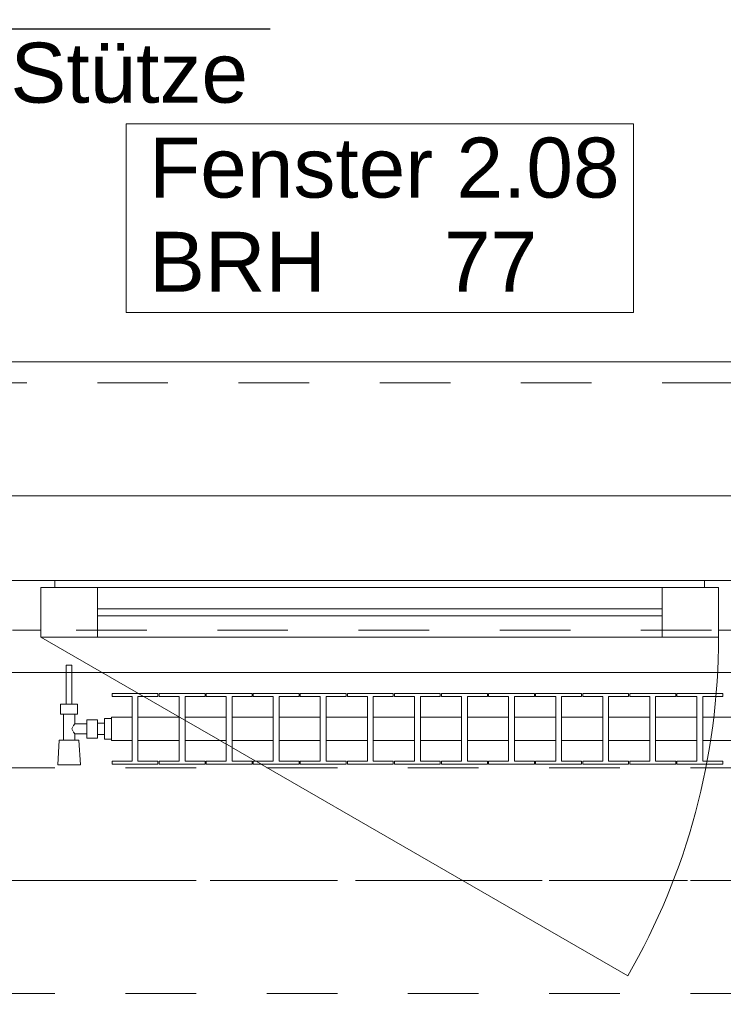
# Model space of a CAD drawing. Header units: metres. Extents: x -4 to 100, y -11 to 17.
# Tile 402 of 656: x 34.23 to 35.227, y 12.975 to 14.37. Entities that reach past the tile are written whole.
import ezdxf

# ---------------------------------------------------------------- set-up
doc = ezdxf.new("R2010")
doc.units = ezdxf.units.M
doc.header["$MEASUREMENT"] = 0
for name, pattern in [('Achse', [0.2, 0.1, -0.05, 0, -0.05]), ('Strichlinie doppelt', [0.546806, 0.264583, -0.105833, 0.070556, -0.105833]), ('Strichlinie eng', [0.115, 0.075, -0.04]), ('Untersicht', [0.1, 0.075, -0.025]), ('Wipeout_Contour', [1, 0, -1])]:
    doc.linetypes.add(name, pattern=pattern)
for name, color, linetype in [('152 - Bemaßung_ Beschriftung.Ausbau', 7, 'Continuous'), ('208 - Marker.Detail', 7, 'Continuous'), ('451 - Universal.Achsen Raster', 7, 'Continuous'), ('603 - Struktur.Bodenplatte_ Decke Roh', 7, 'Continuous'), ('604 - Struktur.Wand Aussen', 7, 'Continuous'), ('608 - Struktur.Träger', 7, 'Continuous'), ('650 - Abdeckung.Fußboden Aufbau', 7, 'Continuous'), ('801 - HKLSE.Heizung_ Klima_ Lüftung', 7, 'Continuous'), ('Neubau_653 - Abdeckung.TB Verkofferung', 7, 'Continuous')]:
    doc.layers.add(name, color=color, linetype=linetype)
doc.styles.add('ERSTELLTER_STIL_2', font='txt')
doc.dimstyles.new('ERSTELLTER_STIL__5', dxfattribs={"dimtxt": 0.1, "dimasz": 0.0532, "dimexe": 0.18, "dimexo": 0.0625, "dimgap": 0, "dimtad": 1, "dimtih": 1, "dimtoh": 1, "dimzin": 0, "dimdsep": 46, "dimtxsty": 'ERSTELLTER_STIL_2', "dimblk": 'ARROWHEAD_2', "dimblk1": 'ARROWHEAD_2', "dimblk2": 'ARROWHEAD_2', "dimcen": 0.09, "dimse1": 1, "dimse2": 1, "dimclrd": 7, "dimclre": 7, "dimclrt": 7, "dimazin": 0, "dimtfac": 1, "dimtdec": 4, "dimtmove": 0, "dimatfit": 3, "dimfxl": 1, "dimtolj": 1, "dimtzin": 0, "dimarcsym": 0})

# ---------------------------------------------------------------- blocks, each defined once
blk = doc.blocks.new('*D301')
at = {"layer": '152 - Bemaßung_ Beschriftung.Ausbau', "color": 7, "linetype": 'Continuous', "lineweight": 5}
for p, q in [((33.54, 14.8025), (33.54, 14.9075)), ((33.5602, 14.89), (33.5198, 14.82)), ((35.9602, 14.89), (35.9198, 14.82)), ((32.34, 14.855), (33.54, 14.855)), ((33.54, 14.855), (35.94, 14.855))]:
    blk.add_line(p, q, dxfattribs=at)
at = {"layer": '152 - Bemaßung_ Beschriftung.Ausbau', "color": 7, "lineweight": 5, "char_height": 0.1, "attachment_point": 7, "style": 'ERSTELLTER_STIL_2'}
for s, insert in [('\\A1;{\\pql;\\fArial|b0|i0|c0|p38;2,40}', (34.607, 14.875)), ('\\A1;{\\pql;\\fArial|b0|i0|c0|p38;2,01}', (34.607, 14.735))]:
    blk.add_mtext(s, dxfattribs=dict(at, insert=insert))
blk = doc.blocks.new('ARROWHEAD_2')
at = {"color": 0, "linetype": 'Continuous', "lineweight": 0}
for p, q in [((-0.378, -0.655), (0.378, 0.655)), ((0, 0), (-1, 0))]:
    blk.add_line(p, q, dxfattribs=at)
blk = doc.blocks.new('*D302')
at = {"layer": '152 - Bemaßung_ Beschriftung.Ausbau', "color": 7, "linetype": 'Continuous', "lineweight": 5}
for p, q in [((35.94, 14.8025), (35.94, 14.9075)), ((35.9602, 14.89), (35.9198, 14.82)), ((37.1502, 14.89), (37.1098, 14.82)), ((33.54, 14.855), (35.94, 14.855)), ((35.94, 14.855), (37.13, 14.855))]:
    blk.add_line(p, q, dxfattribs=at)
at = {"layer": '152 - Bemaßung_ Beschriftung.Ausbau', "color": 7, "lineweight": 5, "insert": (36.402, 14.875), "char_height": 0.1, "attachment_point": 7, "style": 'ERSTELLTER_STIL_2'}
blk.add_mtext('\\A1;{\\pql;\\fArial|b0|i0|c0|p38;1,19}', dxfattribs=at)
blk = doc.blocks.new('*D336')
at = {"layer": '152 - Bemaßung_ Beschriftung.Ausbau', "color": 7, "linetype": 'Continuous', "lineweight": 5}
for p, q in [((33, 15.3025), (33, 15.4075)), ((33.0202, 15.39), (32.9798, 15.32)), ((36.4902, 15.39), (36.4498, 15.32)), ((32.86, 15.355), (33, 15.355)), ((33, 15.355), (36.47, 15.355))]:
    blk.add_line(p, q, dxfattribs=at)
at = {"layer": '152 - Bemaßung_ Beschriftung.Ausbau', "color": 7, "lineweight": 5, "char_height": 0.1, "attachment_point": 7, "style": 'ERSTELLTER_STIL_2'}
for s, insert in [('\\A1;{\\pql;\\fArial|b0|i0|c0|p38;3,47}', (34.5261, 15.375)), ('\\A1;{\\pql;\\fArial|b0|i0|c0|p38;12}', (36.298, 15.375))]:
    blk.add_mtext(s, dxfattribs=dict(at, insert=insert))
blk = doc.blocks.new('*D337')
at = {"layer": '152 - Bemaßung_ Beschriftung.Ausbau', "color": 7, "linetype": 'Continuous', "lineweight": 5}
for p, q in [((36.47, 15.3025), (36.47, 15.4075)), ((36.4902, 15.39), (36.4498, 15.32)), ((36.6102, 15.39), (36.5698, 15.32)), ((33, 15.355), (36.47, 15.355)), ((36.47, 15.355), (36.59, 15.355))]:
    blk.add_line(p, q, dxfattribs=at)
blk = doc.blocks.new('*D373')
at = {"layer": '152 - Bemaßung_ Beschriftung.Ausbau', "color": 7, "linetype": 'Continuous', "lineweight": 5}
for p, q in [((33.08, 15.8025), (33.08, 15.9075)), ((33.1002, 15.89), (33.0598, 15.82)), ((36.4002, 15.89), (36.3598, 15.82)), ((32.78, 15.855), (33.08, 15.855)), ((33.08, 15.855), (36.38, 15.855))]:
    blk.add_line(p, q, dxfattribs=at)
at = {"layer": '152 - Bemaßung_ Beschriftung.Ausbau', "color": 7, "lineweight": 5, "insert": (34.597, 15.875), "char_height": 0.1, "attachment_point": 7, "style": 'ERSTELLTER_STIL_2'}
blk.add_mtext('\\A1;{\\pql;\\fArial|b0|i0|c0|p38;3,30}', dxfattribs=at)
blk = doc.blocks.new('*D374')
at = {"layer": '152 - Bemaßung_ Beschriftung.Ausbau', "color": 7, "linetype": 'Continuous', "lineweight": 5}
for p, q in [((36.38, 15.8025), (36.38, 15.9075)), ((36.4002, 15.89), (36.3598, 15.82)), ((36.7002, 15.89), (36.6598, 15.82)), ((33.08, 15.855), (36.38, 15.855)), ((36.38, 15.855), (36.68, 15.855))]:
    blk.add_line(p, q, dxfattribs=at)
at = {"layer": '152 - Bemaßung_ Beschriftung.Ausbau', "color": 7, "lineweight": 5, "insert": (36.4541, 15.875), "char_height": 0.1, "attachment_point": 7, "style": 'ERSTELLTER_STIL_2'}
blk.add_mtext('\\A1;{\\pql;\\fArial|b0|i0|c0|p38;30}', dxfattribs=at)

msp = doc.modelspace()

# ---------------------------------------------------------------- linework, layer by layer
at = {"layer": '208 - Marker.Detail', "color": 30, "linetype": 'Continuous', "lineweight": 25, "true_color": 0xff6e00}
msp.add_line((33.0847, 14.3564), (34.5847, 14.3564), dxfattribs=at)
at = {"layer": '451 - Universal.Achsen Raster', "color": 160, "linetype": 'Strichlinie doppelt', "lineweight": 9, "true_color": 0x3232ff}
msp.add_line((64.935, 13.15), (-3.175, 13.15), dxfattribs=at)
at = {"layer": '603 - Struktur.Bodenplatte_ Decke Roh', "color": 7, "linetype": 'Continuous', "lineweight": 18, "flags": 128}
msp.add_lwpolyline([(47.48, 13.695), (14.78, 13.695), (14.78, 13.455), (14.78, 13), (14.84, 13), (14.84, 8.585), (13.03, 8.585), (13.03, 8.725), (11.41, 8.725), (11.41, 13), (11.48, 13), (11.48, 13.455), (11.48, 13.695), (-0.015, 13.695)], dxfattribs=at)
at = {"layer": '604 - Struktur.Wand Aussen', "color": 7, "linetype": 'Continuous', "lineweight": 9}
msp.add_line((35.84, 13.885), (33.64, 13.885), dxfattribs=at)
at = {"layer": '604 - Struktur.Wand Aussen', "color": 7, "linetype": 'Strichlinie eng', "lineweight": 9}
msp.add_line((35.84, 13.855), (33.64, 13.855), dxfattribs=at)
at = {"layer": '604 - Struktur.Wand Aussen', "color": 7, "linetype": 'Continuous', "lineweight": 13}
for p, q in [((34.2, 13.575), (34.24, 13.575)), ((34.24, 13.575), (34.28, 13.575)), ((34.28, 13.575), (35.2, 13.575)), ((34.28, 13.575), (34.28, 13.565)), ((35.2, 13.565), (35.2, 13.575)), ((35.2, 13.575), (35.24, 13.575)), ((34.28, 13.565), (34.26, 13.565)), ((34.26, 13.565), (34.26, 13.505)), ((34.26, 13.495), (34.26, 13.565)), ((34.26, 13.565), (34.34, 13.565)), ((34.34, 13.565), (35.14, 13.565)), ((34.34, 13.565), (34.34, 13.495)), ((35.14, 13.495), (35.14, 13.565)), ((35.14, 13.565), (35.22, 13.565)), ((35.22, 13.565), (35.2, 13.565)), ((35.22, 13.505), (35.22, 13.565)), ((35.22, 13.565), (35.22, 13.495)), ((34.34, 13.535), (35.14, 13.535)), ((35.14, 13.525), (34.34, 13.525)), ((34.24, 13.505), (34.22, 13.505)), ((34.26, 13.505), (34.24, 13.505)), ((35.24, 13.505), (35.22, 13.505)), ((34.34, 13.495), (34.26, 13.495)), ((35.14, 13.495), (34.34, 13.495)), ((35.22, 13.495), (35.14, 13.495))]:
    msp.add_line(p, q, dxfattribs=at)
at = {"layer": '604 - Struktur.Wand Aussen', "color": 7, "linetype": 'Continuous', "lineweight": 9, "flags": 128}
msp.add_lwpolyline([(34.3806, 13.955), (35.0994, 13.955), (35.0994, 14.0886), (35.0994, 14.2221), (34.3806, 14.2221), (34.3806, 14.0886)], close=True, dxfattribs=at)
at = {"layer": '608 - Struktur.Träger', "color": 7, "linetype": 'Achse', "lineweight": 9}
msp.add_line((14.78, 13.15), (47.48, 13.15), dxfattribs=at)
at = {"layer": '608 - Struktur.Träger', "color": 7, "linetype": 'Untersicht', "lineweight": 13}
msp.add_line((14.78, 12.99), (47.48, 12.99), dxfattribs=at)
at = {"layer": '650 - Abdeckung.Fußboden Aufbau', "color": 7, "linetype": 'Continuous', "lineweight": 13, "flags": 128}
msp.add_lwpolyline([(36.47, 8.25), (36.47, 12.99), (36.37, 12.99), (36.37, 13.445), (33.09, 13.445), (33.09, 12.99)], dxfattribs=at)
at = {"layer": 'Neubau_653 - Abdeckung.TB Verkofferung', "color": 1, "linetype": 'Untersicht', "lineweight": 9}
msp.add_line((15.11, 13.505), (47.13, 13.505), dxfattribs=at)

# ---------------------------------------------------------------- texts
at = {"layer": '208 - Marker.Detail', "color": 30, "lineweight": 25, "true_color": 0xff6e00, "insert": (33.1478, 14.337), "char_height": 0.085, "attachment_point": 1, "style": 'ERSTELLTER_STIL_2'}
msp.add_mtext('\\A1;{\\pql;\\fArial|b0|i0|c0|p38;Detail - Trockenbau Stütze}', dxfattribs=at)
at = {"layer": '604 - Struktur.Wand Aussen', "color": 7, "lineweight": 9, "char_height": 0.085, "style": 'ERSTELLTER_STIL_2'}
for s, insert, attachment_point in [('\\A1;{\\pql;\\pt0;\\fArial|b0|i0|c0|p38;Fenster 2.08}', (34.4132, 14.1163), 7), ('\\A1;{\\pql;\\pt0;\\fArial|b0|i0|c0|p38;}', (34.9599, 14.0886), 1), ('\\A1;{\\pql;\\pt0;\\fArial|b0|i0|c0|p38;BRH}', (34.4132, 14.0691), 1), ('\\A1;{\\pql;\\pt0,0.05;\\fArial|b0|i0|c0|p38;77\\fArial|b0|i0|c0|p38;\\A1{\\H.66x;\\S^  ;}\\fArial|b0|i0|c0|p38;\\fArial|b0|i0|c0|p38;\\A1{\\H.66x;\\S^  ;}}', (34.8309, 14.0691), 1)]:
    msp.add_mtext(s, dxfattribs=dict(at, insert=insert, attachment_point=attachment_point))

# ---------------------------------------------------------------- dimensions: what is measured, and where the dimension line sits
at = {"layer": '152 - Bemaßung_ Beschriftung.Ausbau', "color": 7, "linetype": 'Continuous', "lineweight": 5}
for base, p1, p2, picture, middle in [((35.94, 14.855), (33.54, 13.575), (35.94, 13.575), '*D301', (34.7369, 14.925)), ((37.13, 14.855), (35.94, 13.575), (37.13, 13.575), '*D302', (36.5319, 14.925))]:
    dim = msp.add_linear_dim(base=base, p1=p1, p2=p2, angle=0, dimstyle='ERSTELLTER_STIL__5', dxfattribs=at)
    dim.commit()
    dim.dimension.update_dxf_attribs({"geometry": picture, "text_midpoint": middle, "dimtype": 160})

# ---------------------------------------------------------------- next in the draw order: wipeouts: each hides what was drawn before it
at = {"color": 254, "linetype": 'Wipeout_Contour', "lineweight": 0, "ltscale": 9110.125896}
msp.add_wipeout([(34.36, 13.3817), (34.36, 13.3483), (34.3892, 13.3483), (34.3892, 13.3192), (34.3608, 13.3192), (34.3608, 13.315), (34.4258, 13.315), (34.4258, 13.3192), (34.3975, 13.3192), (34.3975, 13.3483), (34.4558, 13.3483), (34.4558, 13.3192), (34.4275, 13.3192), (34.4275, 13.315), (34.4925, 13.315), (34.4925, 13.3192), (34.4642, 13.3192), (34.4642, 13.3483), (34.5225, 13.3483), (34.5225, 13.3192), (34.4942, 13.3192), (34.4942, 13.315), (34.5592, 13.315), (34.5592, 13.3192), (34.5308, 13.3192), (34.5308, 13.3483), (34.5892, 13.3483), (34.5892, 13.3192), (34.5608, 13.3192), (34.5608, 13.315), (34.6258, 13.315), (34.6258, 13.3192), (34.5975, 13.3192), (34.5975, 13.3483), (34.6558, 13.3483), (34.6558, 13.3192), (34.6275, 13.3192), (34.6275, 13.315), (34.6925, 13.315), (34.6925, 13.3192), (34.6642, 13.3192), (34.6642, 13.3483), (34.7225, 13.3483), (34.7225, 13.3192), (34.6942, 13.3192), (34.6942, 13.315), (34.7592, 13.315), (34.7592, 13.3192), (34.7308, 13.3192), (34.7308, 13.3483), (34.7892, 13.3483), (34.7892, 13.3192), (34.7608, 13.3192), (34.7608, 13.315), (34.8258, 13.315), (34.8258, 13.3192), (34.7975, 13.3192), (34.7975, 13.3483), (34.8558, 13.3483), (34.8558, 13.3192), (34.8275, 13.3192), (34.8275, 13.315), (34.8925, 13.315), (34.8925, 13.3192), (34.8642, 13.3192), (34.8642, 13.3483), (34.9225, 13.3483), (34.9225, 13.3192), (34.8942, 13.3192), (34.8942, 13.315), (34.9592, 13.315), (34.9592, 13.3192), (34.9308, 13.3192), (34.9308, 13.3483), (34.9892, 13.3483), (34.9892, 13.3192), (34.9608, 13.3192), (34.9608, 13.315), (35.0258, 13.315), (35.0258, 13.3192), (34.9975, 13.3192), (34.9975, 13.3483), (35.0558, 13.3483), (35.0558, 13.3192), (35.0275, 13.3192), (35.0275, 13.315), (35.0925, 13.315), (35.0925, 13.3192), (35.0642, 13.3192), (35.0642, 13.3483), (35.1225, 13.3483), (35.1225, 13.3192), (35.0942, 13.3192), (35.0942, 13.315), (35.1592, 13.315), (35.1592, 13.3192), (35.1308, 13.3192), (35.1308, 13.3483), (35.1892, 13.3483), (35.1892, 13.3192), (35.1608, 13.3192), (35.1608, 13.315), (35.2258, 13.315), (35.2258, 13.3192), (35.1975, 13.3192), (35.1975, 13.3483), (35.2558, 13.3483), (35.2558, 13.3192), (35.2275, 13.3192), (35.2275, 13.315), (35.2925, 13.315), (35.2925, 13.3192), (35.2642, 13.3192), (35.2642, 13.3483), (35.3225, 13.3483), (35.3225, 13.3192), (35.2942, 13.3192), (35.2942, 13.315), (35.3592, 13.315), (35.3592, 13.3192), (35.3308, 13.3192), (35.3308, 13.3483), (35.36, 13.3483), (35.36, 13.3817), (35.3308, 13.3817), (35.3308, 13.4108), (35.3592, 13.4108), (35.3592, 13.415), (35.2942, 13.415), (35.2942, 13.4108), (35.3225, 13.4108), (35.3225, 13.3817), (35.2642, 13.3817), (35.2642, 13.4108), (35.2925, 13.4108), (35.2925, 13.415), (35.2275, 13.415), (35.2275, 13.4108), (35.2558, 13.4108), (35.2558, 13.3817), (35.1975, 13.3817), (35.1975, 13.4108), (35.2258, 13.4108), (35.2258, 13.415), (35.1608, 13.415), (35.1608, 13.4108), (35.1892, 13.4108), (35.1892, 13.3817), (35.1308, 13.3817), (35.1308, 13.4108), (35.1592, 13.4108), (35.1592, 13.415), (35.0942, 13.415), (35.0942, 13.4108), (35.1225, 13.4108), (35.1225, 13.3817), (35.0642, 13.3817), (35.0642, 13.4108), (35.0925, 13.4108), (35.0925, 13.415), (35.0275, 13.415), (35.0275, 13.4108), (35.0558, 13.4108), (35.0558, 13.3817), (34.9975, 13.3817), (34.9975, 13.4108), (35.0258, 13.4108), (35.0258, 13.415), (34.9608, 13.415), (34.9608, 13.4108), (34.9892, 13.4108), (34.9892, 13.3817), (34.9308, 13.3817), (34.9308, 13.4108), (34.9592, 13.4108), (34.9592, 13.415), (34.8942, 13.415), (34.8942, 13.4108), (34.9225, 13.4108), (34.9225, 13.3817), (34.8642, 13.3817), (34.8642, 13.4108), (34.8925, 13.4108), (34.8925, 13.415), (34.8275, 13.415), (34.8275, 13.4108), (34.8558, 13.4108), (34.8558, 13.3817), (34.7975, 13.3817), (34.7975, 13.4108), (34.8258, 13.4108), (34.8258, 13.415), (34.7608, 13.415), (34.7608, 13.4108), (34.7892, 13.4108), (34.7892, 13.3817), (34.7308, 13.3817), (34.7308, 13.4108), (34.7592, 13.4108), (34.7592, 13.415), (34.6942, 13.415), (34.6942, 13.4108), (34.7225, 13.4108), (34.7225, 13.3817), (34.6642, 13.3817), (34.6642, 13.4108), (34.6925, 13.4108), (34.6925, 13.415), (34.6275, 13.415), (34.6275, 13.4108), (34.6558, 13.4108), (34.6558, 13.3817), (34.5975, 13.3817), (34.5975, 13.4108), (34.6258, 13.4108), (34.6258, 13.415), (34.5608, 13.415), (34.5608, 13.4108), (34.5892, 13.4108), (34.5892, 13.3817), (34.5308, 13.3817), (34.5308, 13.4108), (34.5592, 13.4108), (34.5592, 13.415), (34.4942, 13.415), (34.4942, 13.4108), (34.5225, 13.4108), (34.5225, 13.3817), (34.4642, 13.3817), (34.4642, 13.4108), (34.4925, 13.4108), (34.4925, 13.415), (34.4275, 13.415), (34.4275, 13.4108), (34.4558, 13.4108), (34.4558, 13.3817), (34.3975, 13.3817), (34.3975, 13.4108), (34.4258, 13.4108), (34.4258, 13.415), (34.3608, 13.415), (34.3608, 13.4108), (34.3892, 13.4108), (34.3892, 13.3817)], dxfattribs=at).dxf.layer = '801 - HKLSE.Heizung_ Klima_ Lüftung'

# ---------------------------------------------------------------- next in the draw order: linework, layer by layer
at = {"layer": '604 - Struktur.Wand Aussen', "color": 7, "linetype": 'Continuous', "lineweight": 9}
msp.add_arc((34.26, 13.495), 0.96, 330, 0, dxfattribs=at)
at = {"layer": '801 - HKLSE.Heizung_ Klima_ Lüftung', "color": 7, "linetype": 'Continuous', "lineweight": 5}
for p, q in [((34.3892, 13.4108), (34.3892, 13.3192)), ((34.3975, 13.3192), (34.3975, 13.4108)), ((34.3975, 13.4108), (34.4258, 13.4108)), ((34.4258, 13.4108), (34.4258, 13.415)), ((34.4275, 13.415), (34.4275, 13.4108)), ((34.4925, 13.415), (34.4275, 13.415)), ((34.4275, 13.415), (34.4275, 13.4108)), ((34.4275, 13.4108), (34.4558, 13.4108)), ((34.4558, 13.4108), (34.4558, 13.3192)), ((34.4642, 13.3192), (34.4642, 13.4108)), ((34.4642, 13.4108), (34.4925, 13.4108)), ((34.4925, 13.4108), (34.4925, 13.415)), ((34.4925, 13.4108), (34.4925, 13.415)), ((34.5592, 13.415), (34.4942, 13.415)), ((34.4942, 13.415), (34.4942, 13.4108)), ((34.4942, 13.4108), (34.5225, 13.4108)), ((34.5225, 13.4108), (34.5225, 13.3192)), ((34.5308, 13.3192), (34.5308, 13.4108)), ((34.5308, 13.4108), (34.5592, 13.4108)), ((34.5592, 13.4108), (34.5592, 13.415)), ((34.5592, 13.4108), (34.5592, 13.415)), ((34.6258, 13.415), (34.5608, 13.415)), ((34.5608, 13.415), (34.5608, 13.4108)), ((34.5608, 13.4108), (34.5892, 13.4108)), ((34.5892, 13.4108), (34.5892, 13.3192)), ((34.5975, 13.3192), (34.5975, 13.4108)), ((34.5975, 13.4108), (34.6258, 13.4108)), ((34.6258, 13.4108), (34.6258, 13.415)), ((34.6275, 13.415), (34.6275, 13.4108)), ((34.6925, 13.415), (34.6275, 13.415)), ((34.6275, 13.415), (34.6275, 13.4108)), ((34.6275, 13.4108), (34.6558, 13.4108)), ((34.6558, 13.4108), (34.6558, 13.3192)), ((34.6642, 13.3192), (34.6642, 13.4108)), ((34.6642, 13.4108), (34.6925, 13.4108)), ((34.6925, 13.4108), (34.6925, 13.415)), ((34.6925, 13.4108), (34.6925, 13.415)), ((34.7592, 13.415), (34.6942, 13.415)), ((34.6942, 13.415), (34.6942, 13.4108)), ((34.6942, 13.4108), (34.7225, 13.4108)), ((34.7225, 13.4108), (34.7225, 13.3192)), ((34.7308, 13.3192), (34.7308, 13.4108)), ((34.7308, 13.4108), (34.7592, 13.4108)), ((34.7592, 13.4108), (34.7592, 13.415)), ((34.7608, 13.415), (34.7608, 13.4108)), ((34.8258, 13.415), (34.7608, 13.415)), ((34.7608, 13.415), (34.7608, 13.4108)), ((34.7608, 13.4108), (34.7892, 13.4108)), ((34.7892, 13.4108), (34.7892, 13.3192)), ((34.7975, 13.3192), (34.7975, 13.4108)), ((34.7975, 13.4108), (34.8258, 13.4108)), ((34.8258, 13.4108), (34.8258, 13.415)), ((34.8925, 13.415), (34.8275, 13.415)), ((34.8275, 13.415), (34.8275, 13.4108)), ((34.8275, 13.4108), (34.8558, 13.4108)), ((34.8558, 13.4108), (34.8558, 13.3192)), ((34.8642, 13.3192), (34.8642, 13.4108)), ((34.8642, 13.4108), (34.8925, 13.4108)), ((34.8925, 13.4108), (34.8925, 13.415)), ((34.8925, 13.4108), (34.8925, 13.415)), ((34.9592, 13.415), (34.8942, 13.415)), ((34.8942, 13.415), (34.8942, 13.4108)), ((34.8942, 13.4108), (34.9225, 13.4108)), ((34.9225, 13.4108), (34.9225, 13.3192)), ((34.9308, 13.3192), (34.9308, 13.4108)), ((34.9308, 13.4108), (34.9592, 13.4108)), ((34.9592, 13.4108), (34.9592, 13.415)), ((34.9592, 13.4108), (34.9592, 13.415)), ((34.9608, 13.415), (34.9608, 13.4108)), ((35.0258, 13.415), (34.9608, 13.415)), ((34.9608, 13.415), (34.9608, 13.4108)), ((34.9608, 13.4108), (34.9892, 13.4108)), ((34.9892, 13.4108), (34.9892, 13.3192)), ((34.9975, 13.3192), (34.9975, 13.4108)), ((34.9975, 13.4108), (35.0258, 13.4108)), ((35.0258, 13.4108), (35.0258, 13.415)), ((35.0925, 13.415), (35.0275, 13.415)), ((35.0275, 13.415), (35.0275, 13.4108)), ((35.0275, 13.4108), (35.0558, 13.4108)), ((35.0558, 13.4108), (35.0558, 13.3192)), ((35.0642, 13.3192), (35.0642, 13.4108)), ((35.0642, 13.4108), (35.0925, 13.4108)), ((35.0925, 13.4108), (35.0925, 13.415)), ((35.1592, 13.415), (35.0942, 13.415)), ((35.0942, 13.415), (35.0942, 13.4108)), ((35.0942, 13.4108), (35.1225, 13.4108)), ((35.1225, 13.4108), (35.1225, 13.3192)), ((35.1308, 13.3192), (35.1308, 13.4108)), ((35.1308, 13.4108), (35.1592, 13.4108)), ((35.1592, 13.4108), (35.1592, 13.415)), ((35.1592, 13.4108), (35.1592, 13.415)), ((35.1608, 13.415), (35.1608, 13.4108)), ((35.2258, 13.415), (35.1608, 13.415)), ((35.1608, 13.415), (35.1608, 13.4108)), ((35.1608, 13.4108), (35.1892, 13.4108)), ((35.1892, 13.4108), (35.1892, 13.3192)), ((35.1975, 13.3192), (35.1975, 13.4108)), ((35.1975, 13.4108), (35.2258, 13.4108)), ((35.2258, 13.4108), (35.2258, 13.415)), ((34.3975, 13.3817), (34.4558, 13.3817)), ((34.4642, 13.3817), (34.5225, 13.3817)), ((34.5308, 13.3817), (34.5892, 13.3817)), ((34.5975, 13.3817), (34.6558, 13.3817)), ((34.6642, 13.3817), (34.7225, 13.3817)), ((34.7308, 13.3817), (34.7892, 13.3817)), ((34.7975, 13.3817), (34.8558, 13.3817)), ((34.8642, 13.3817), (34.9225, 13.3817)), ((34.9308, 13.3817), (34.9892, 13.3817)), ((34.9975, 13.3817), (35.0558, 13.3817)), ((35.0642, 13.3817), (35.1225, 13.3817)), ((35.1308, 13.3817), (35.1892, 13.3817)), ((35.1975, 13.3817), (35.2558, 13.3817)), ((34.3975, 13.3483), (34.4558, 13.3483)), ((34.4642, 13.3483), (34.5225, 13.3483)), ((34.5308, 13.3483), (34.5892, 13.3483)), ((34.5975, 13.3483), (34.6558, 13.3483)), ((34.6642, 13.3483), (34.7225, 13.3483)), ((34.7308, 13.3483), (34.7892, 13.3483)), ((34.7975, 13.3483), (34.8558, 13.3483)), ((34.8642, 13.3483), (34.9225, 13.3483)), ((34.9308, 13.3483), (34.9892, 13.3483)), ((34.9975, 13.3483), (35.0558, 13.3483)), ((35.0642, 13.3483), (35.1225, 13.3483)), ((35.1308, 13.3483), (35.1892, 13.3483)), ((35.1975, 13.3483), (35.2558, 13.3483)), ((34.4258, 13.3192), (34.3975, 13.3192)), ((34.4258, 13.315), (34.4258, 13.3192)), ((34.4275, 13.3192), (34.4275, 13.315)), ((34.4558, 13.3192), (34.4275, 13.3192)), ((34.4275, 13.3192), (34.4275, 13.315)), ((34.4275, 13.315), (34.4925, 13.315)), ((34.4275, 13.315), (34.4925, 13.315)), ((34.4925, 13.3192), (34.4642, 13.3192)), ((34.4925, 13.315), (34.4925, 13.3192)), ((34.4925, 13.315), (34.4925, 13.3192)), ((34.5225, 13.3192), (34.4942, 13.3192)), ((34.4942, 13.3192), (34.4942, 13.315)), ((34.4942, 13.315), (34.5592, 13.315)), ((34.4942, 13.315), (34.5592, 13.315)), ((34.5592, 13.3192), (34.5308, 13.3192)), ((34.5592, 13.315), (34.5592, 13.3192)), ((34.5592, 13.315), (34.5592, 13.3192)), ((34.5892, 13.3192), (34.5608, 13.3192)), ((34.5608, 13.3192), (34.5608, 13.315)), ((34.5608, 13.315), (34.6258, 13.315)), ((34.5608, 13.315), (34.6258, 13.315)), ((34.6258, 13.3192), (34.5975, 13.3192)), ((34.6258, 13.315), (34.6258, 13.3192)), ((34.6275, 13.3192), (34.6275, 13.315)), ((34.6558, 13.3192), (34.6275, 13.3192)), ((34.6275, 13.3192), (34.6275, 13.315)), ((34.6275, 13.315), (34.6925, 13.315)), ((34.6275, 13.315), (34.6925, 13.315)), ((34.6925, 13.3192), (34.6642, 13.3192)), ((34.6925, 13.315), (34.6925, 13.3192)), ((34.6925, 13.315), (34.6925, 13.3192)), ((34.7225, 13.3192), (34.6942, 13.3192)), ((34.6942, 13.3192), (34.6942, 13.315)), ((34.6942, 13.315), (34.7592, 13.315)), ((34.6942, 13.315), (34.7592, 13.315)), ((34.7592, 13.3192), (34.7308, 13.3192)), ((34.7592, 13.315), (34.7592, 13.3192)), ((34.7608, 13.3192), (34.7608, 13.315)), ((34.7892, 13.3192), (34.7608, 13.3192)), ((34.7608, 13.3192), (34.7608, 13.315)), ((34.7608, 13.315), (34.8258, 13.315)), ((34.7608, 13.315), (34.8258, 13.315)), ((34.8258, 13.3192), (34.7975, 13.3192)), ((34.8258, 13.315), (34.8258, 13.3192)), ((34.8558, 13.3192), (34.8275, 13.3192)), ((34.8275, 13.3192), (34.8275, 13.315)), ((34.8275, 13.315), (34.8925, 13.315)), ((34.8275, 13.315), (34.8925, 13.315)), ((34.8925, 13.3192), (34.8642, 13.3192)), ((34.8925, 13.315), (34.8925, 13.3192)), ((34.8925, 13.315), (34.8925, 13.3192)), ((34.9225, 13.3192), (34.8942, 13.3192)), ((34.8942, 13.3192), (34.8942, 13.315)), ((34.8942, 13.315), (34.9592, 13.315)), ((34.8942, 13.315), (34.9592, 13.315)), ((34.9592, 13.3192), (34.9308, 13.3192)), ((34.9592, 13.315), (34.9592, 13.3192)), ((34.9592, 13.315), (34.9592, 13.3192)), ((34.9608, 13.3192), (34.9608, 13.315)), ((34.9892, 13.3192), (34.9608, 13.3192)), ((34.9608, 13.3192), (34.9608, 13.315)), ((34.9608, 13.315), (35.0258, 13.315)), ((34.9608, 13.315), (35.0258, 13.315)), ((35.0258, 13.3192), (34.9975, 13.3192)), ((35.0258, 13.315), (35.0258, 13.3192)), ((35.0558, 13.3192), (35.0275, 13.3192)), ((35.0275, 13.3192), (35.0275, 13.315)), ((35.0275, 13.315), (35.0925, 13.315)), ((35.0275, 13.315), (35.0925, 13.315)), ((35.0925, 13.3192), (35.0642, 13.3192)), ((35.0925, 13.315), (35.0925, 13.3192)), ((35.1225, 13.3192), (35.0942, 13.3192)), ((35.0942, 13.3192), (35.0942, 13.315)), ((35.0942, 13.315), (35.1592, 13.315)), ((35.0942, 13.315), (35.1592, 13.315)), ((35.1592, 13.3192), (35.1308, 13.3192)), ((35.1592, 13.315), (35.1592, 13.3192)), ((35.1592, 13.315), (35.1592, 13.3192)), ((35.1608, 13.3192), (35.1608, 13.315)), ((35.1892, 13.3192), (35.1608, 13.3192)), ((35.1608, 13.3192), (35.1608, 13.315)), ((35.1608, 13.315), (35.2258, 13.315)), ((35.1608, 13.315), (35.2258, 13.315)), ((35.2258, 13.3192), (35.1975, 13.3192)), ((35.2258, 13.315), (35.2258, 13.3192))]:
    msp.add_line(p, q, dxfattribs=at)

# ---------------------------------------------------------------- next in the draw order: wipeouts: each hides what was drawn before it
at = {"color": 254, "linetype": 'Wipeout_Contour', "lineweight": 0, "ltscale": 1178.976592}
msp.add_wipeout([(34.36, 13.3503), (34.36, 13.3797), (34.35, 13.3797), (34.35, 13.373), (34.34, 13.373), (34.34, 13.378), (34.325, 13.378), (34.325, 13.372), (34.308, 13.372), (34.308, 13.386), (34.312, 13.386), (34.312, 13.4), (34.304, 13.4), (34.304, 13.455), (34.296, 13.455), (34.296, 13.4), (34.288, 13.4), (34.288, 13.386), (34.292, 13.386), (34.292, 13.349), (34.286, 13.349), (34.284, 13.314), (34.316, 13.314), (34.314, 13.349), (34.308, 13.349), (34.308, 13.358), (34.325, 13.358), (34.325, 13.352), (34.34, 13.352), (34.34, 13.357), (34.35, 13.357), (34.35, 13.3503)], dxfattribs=at).dxf.layer = '801 - HKLSE.Heizung_ Klima_ Lüftung'

# ---------------------------------------------------------------- next in the draw order: linework, layer by layer
at = {"layer": '604 - Struktur.Wand Aussen', "color": 7, "linetype": 'Continuous', "lineweight": 9}
for p, q in [((34.26, 13.495), (35.0914, 13.015)), ((35.93, 13.445), (33.55, 13.445))]:
    msp.add_line(p, q, dxfattribs=at)
at = {"layer": '604 - Struktur.Wand Aussen', "color": 7, "linetype": 'Strichlinie eng', "lineweight": 9}
msp.add_line((35.93, 13.445), (33.55, 13.445), dxfattribs=at)
at = {"layer": '608 - Struktur.Träger', "color": 7, "linetype": 'Untersicht', "lineweight": 13}
msp.add_line((14.78, 13.31), (47.48, 13.31), dxfattribs=at)
at = {"layer": '801 - HKLSE.Heizung_ Klima_ Lüftung', "color": 7, "linetype": 'Continuous', "lineweight": 5}
for p, q in [((34.2972, 13.455), (34.296, 13.455)), ((34.296, 13.455), (34.296, 13.4)), ((34.3, 13.455), (34.2972, 13.455)), ((34.3028, 13.455), (34.3, 13.455)), ((34.304, 13.455), (34.3028, 13.455)), ((34.304, 13.455), (34.304, 13.4)), ((34.3608, 13.415), (34.3608, 13.4108)), ((34.4258, 13.415), (34.3608, 13.415)), ((34.3608, 13.415), (34.3608, 13.4108)), ((34.3608, 13.4108), (34.3892, 13.4108)), ((34.294, 13.4), (34.288, 13.4)), ((34.288, 13.4), (34.288, 13.386)), ((34.306, 13.4), (34.294, 13.4)), ((34.2972, 13.4), (34.296, 13.4)), ((34.3, 13.4), (34.2972, 13.4)), ((34.3028, 13.4), (34.3, 13.4)), ((34.304, 13.4), (34.3028, 13.4)), ((34.312, 13.4), (34.306, 13.4)), ((34.312, 13.4), (34.312, 13.386)), ((34.294, 13.386), (34.288, 13.386)), ((34.292, 13.386), (34.292, 13.349)), ((34.306, 13.386), (34.294, 13.386)), ((34.312, 13.386), (34.306, 13.386)), ((34.308, 13.386), (34.308, 13.372)), ((34.325, 13.378), (34.325, 13.3715)), ((34.325, 13.378), (34.34, 13.378)), ((34.34, 13.378), (34.34, 13.3715)), ((34.35, 13.3797), (34.35, 13.365)), ((34.35, 13.3797), (34.36, 13.3797)), ((34.35, 13.3797), (34.35, 13.365)), ((34.35, 13.3797), (34.36, 13.3797)), ((34.36, 13.3817), (34.36, 13.3768)), ((34.36, 13.3817), (34.3892, 13.3817)), ((34.36, 13.3768), (34.36, 13.365)), ((34.3053, 13.3679), (34.3039, 13.365)), ((34.3039, 13.365), (34.3053, 13.3621)), ((34.3063, 13.3699), (34.3058, 13.3689)), ((34.308, 13.372), (34.3063, 13.3699)), ((34.308, 13.372), (34.325, 13.372)), ((34.325, 13.3715), (34.325, 13.3585)), ((34.34, 13.373), (34.35, 13.373)), ((34.34, 13.3715), (34.34, 13.3585)), ((34.35, 13.373), (34.35, 13.3707)), ((34.35, 13.3707), (34.35, 13.365)), ((34.35, 13.365), (34.35, 13.3503)), ((34.35, 13.365), (34.35, 13.3503)), ((34.35, 13.365), (34.35, 13.3593)), ((34.36, 13.365), (34.36, 13.3532)), ((34.286, 13.349), (34.284, 13.314)), ((34.2901, 13.349), (34.286, 13.349)), ((34.3, 13.349), (34.2901, 13.349)), ((34.3099, 13.349), (34.3, 13.349)), ((34.3058, 13.3611), (34.3063, 13.3601)), ((34.3063, 13.3601), (34.308, 13.358)), ((34.308, 13.358), (34.308, 13.349)), ((34.308, 13.358), (34.325, 13.358)), ((34.314, 13.349), (34.3099, 13.349)), ((34.314, 13.349), (34.316, 13.314)), ((34.325, 13.3585), (34.325, 13.352)), ((34.325, 13.352), (34.34, 13.352)), ((34.34, 13.3585), (34.34, 13.352)), ((34.34, 13.357), (34.35, 13.357)), ((34.35, 13.3593), (34.35, 13.357)), ((34.35, 13.3503), (34.36, 13.3503)), ((34.35, 13.3503), (34.36, 13.3503)), ((34.35, 13.3503), (34.36, 13.3503)), ((34.35, 13.3503), (34.36, 13.3503)), ((34.36, 13.3532), (34.36, 13.3483)), ((34.36, 13.3483), (34.3892, 13.3483)), ((34.2887, 13.314), (34.284, 13.314)), ((34.284, 13.314), (34.2887, 13.314)), ((34.3, 13.314), (34.2887, 13.314)), ((34.2887, 13.314), (34.3, 13.314)), ((34.3113, 13.314), (34.3, 13.314)), ((34.3, 13.314), (34.3113, 13.314)), ((34.3113, 13.314), (34.316, 13.314)), ((34.316, 13.314), (34.3113, 13.314)), ((34.3608, 13.3192), (34.3608, 13.315)), ((34.3892, 13.3192), (34.3608, 13.3192)), ((34.3608, 13.3192), (34.3608, 13.315)), ((34.3608, 13.315), (34.4258, 13.315)), ((34.3608, 13.315), (34.4258, 13.315))]:
    msp.add_line(p, q, dxfattribs=at)

# ---------------------------------------------------------------- next in the draw order: dimensions: what is measured, and where the dimension line sits
at = {"layer": '152 - Bemaßung_ Beschriftung.Ausbau', "color": 7, "linetype": 'Continuous', "lineweight": 5}
for base, p1, p2, picture, middle in [((36.38, 15.855), (33.08, 13.45), (36.38, 13), '*D373', (34.7268, 15.925)), ((36.68, 15.855), (36.38, 13), (36.68, 13), '*D374', (36.5303, 15.925)), ((36.47, 15.355), (33, 10.6049), (36.47, 10.625), '*D336', (34.656, 15.425)), ((36.59, 15.355), (36.47, 10.625), (36.59, 10.6175), '*D337', (36.3742, 15.425))]:
    dim = msp.add_linear_dim(base=base, p1=p1, p2=p2, angle=0, dimstyle='ERSTELLTER_STIL__5', dxfattribs=at)
    dim.commit()
    dim.dimension.update_dxf_attribs({"geometry": picture, "text_midpoint": middle, "dimtype": 160})

doc.saveas('drawing.dxf')
